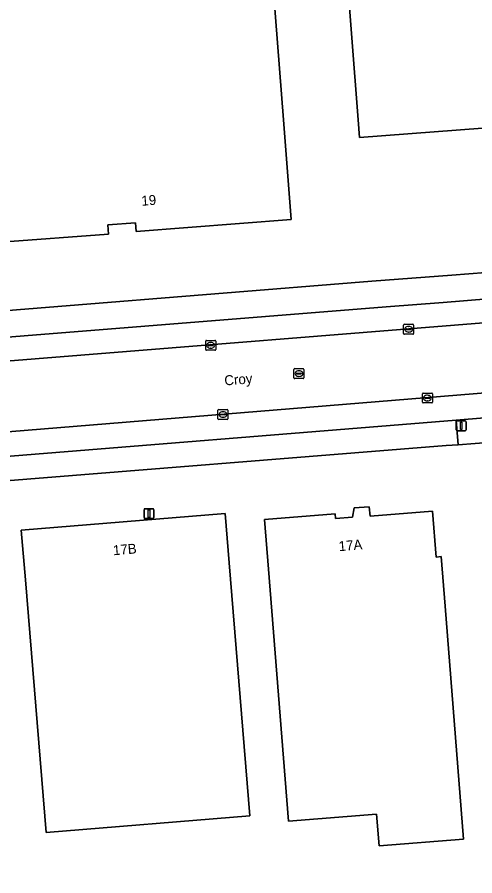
# Model space of a CAD drawing. Extents: x 157793 to 159380, y 380877 to 382313.
# Drawn here: x 158056.4 to 158102.5, y 381174 to 381260.3 of the extents above; entities that cross this region are included whole.
import ezdxf

# ---------------------------------------------------------------- set-up
doc = ezdxf.new("R2010")
doc.units = 0
for name, color, linetype in [('IMGEO_Erf', 7, 'Continuous'), ('IMGEO_Kolk', 7, 'Continuous'), ('IMGEO_Lichtmast', 7, 'Continuous'), ('IMGEO_Openbare_ruimte_label', 7, 'Continuous'), ('IMGEO_Pand', 7, 'Continuous'), ('IMGEO_Pand_nummerreeks', 7, 'Continuous'), ('IMGEO_Parkeervlak_open', 7, 'Continuous'), ('IMGEO_Rijbaan_lokaal_gesloten', 7, 'Continuous'), ('IMGEO_Rioolput', 7, 'Continuous'), ('IMGEO_Voetpad_open', 7, 'Continuous')]:
    doc.layers.add(name, color=color, linetype=linetype)

msp = doc.modelspace()

# ---------------------------------------------------------------- linework, layer by layer
at = {"layer": 'IMGEO_Erf'}
for points in [[(158117.931, 381295.704), (158119.036, 381280.745), (158118.876, 381280.733), (158119.84, 381267.681), (158129.392, 381268.386), (158129.694, 381264.293), (158128.73, 381264.222), (158128.832, 381262.833), (158129.832, 381262.907), (158130.795, 381250), (158130.974, 381247.604), (158128.29, 381247.398), (158128.714, 381241.897), (158120.298, 381241.248), (158111.474, 381240.568), (158110.766, 381249.754), (158090.893, 381248.222), (158090.756, 381250), (158087.398, 381293.448)], [(158058.617, 381291.096), (158086.241, 381293.234), (158087.873, 381271.174), (158081.632, 381270.699), (158083.225, 381250), (158083.995, 381239.994), (158068.403, 381238.792), (158068.336, 381239.668), (158065.552, 381239.453), (158065.623, 381238.529), (158054.789, 381237.694), (158045.526, 381236.965), (158045.615, 381235.838), (158045.316, 381235.814), (158042.808, 381267.656), (158041.069, 381289.738)], [(158099.493, 381201.101), (158101.362, 381177.672), (158092.862, 381176.993), (158092.608, 381180.177), (158083.752, 381179.47), (158081.728, 381204.829), (158081.33, 381209.813), (158088.441, 381210.38), (158088.479, 381209.902), (158090.182, 381210.038), (158090.363, 381210.976), (158091.871, 381211.096), (158091.947, 381210.14), (158098.228, 381210.642), (158098.595, 381206.045), (158099.095, 381206.085)], [(158077.782, 381205.447), (158079.867, 381180.009), (158059.359, 381178.327), (158057.274, 381203.765), (158056.865, 381208.748), (158077.373, 381210.43)]]:
    msp.add_lwpolyline(points, close=True, dxfattribs=at)
for points in [[(157997.859, 381279.57), (158000, 381252.62), (158013.029, 381253.565), (158013.303, 381250), (158014.495, 381234.507), (158014.577, 381234.444), (158031.565, 381235.712), (158032.105, 381228.956), (158032.381, 381228.979), (158037.807, 381229.413), (158044.705, 381229.949), (158092.128, 381233.777), (158100.182, 381234.397), (158120.703, 381236.005), (158127.831, 381236.564), (158128.465, 381236.609), (158131.749, 381236.844), (158131.257, 381243.784), (158136.941, 381244.249), (158136.484, 381250), (158135.122, 381267.156)], [(158147.913, 381107.409), (158147.053, 381118.043), (158146.695, 381122.56), (158144.586, 381149.315), (158143.395, 381163.444), (158142.048, 381179.413), (158139.953, 381206.198), (158139.541, 381211.176), (158139.385, 381213.413), (158133.712, 381213.005), (158133.295, 381219.868), (158100.813, 381217.341), (158099.611, 381217.247), (158052.783, 381213.5)]]:
    msp.add_lwpolyline(points, dxfattribs=at)
at = {"layer": 'IMGEO_Kolk'}
for p, q in [((158095.32, 381228.524), (158095.32, 381229.376)), ((158095.395, 381229.45), (158096.247, 381229.45)), ((158095.579, 381228.944), (158095.579, 381228.956)), ((158095.622, 381228.993), (158096.02, 381228.993)), ((158095.808, 381229.23), (158095.833, 381229.23)), ((158096.063, 381228.956), (158096.063, 381228.944)), ((158096.321, 381229.376), (158096.321, 381228.524)), ((158096.247, 381228.45), (158095.395, 381228.45)), ((158096.017, 381228.907), (158095.619, 381228.907)), ((158095.831, 381228.67), (158095.806, 381228.67)), ((158075.417, 381226.908), (158075.417, 381227.76)), ((158075.492, 381227.834), (158076.344, 381227.834)), ((158075.676, 381227.328), (158075.676, 381227.34)), ((158076.114, 381227.291), (158075.716, 381227.291)), ((158075.719, 381227.377), (158076.117, 381227.377)), ((158075.905, 381227.614), (158075.93, 381227.614)), ((158076.16, 381227.34), (158076.16, 381227.328)), ((158076.418, 381227.76), (158076.418, 381226.908)), ((158076.344, 381226.834), (158075.492, 381226.834)), ((158075.928, 381227.054), (158075.903, 381227.054)), ((158097.22, 381221.609), (158097.22, 381222.461)), ((158097.295, 381222.535), (158098.147, 381222.535)), ((158097.479, 381222.029), (158097.479, 381222.041)), ((158097.522, 381222.078), (158097.92, 381222.078)), ((158097.708, 381222.315), (158097.733, 381222.315)), ((158097.963, 381222.041), (158097.963, 381222.029)), ((158098.221, 381222.461), (158098.221, 381221.609)), ((158098.147, 381221.535), (158097.295, 381221.535)), ((158097.917, 381221.992), (158097.519, 381221.992)), ((158097.731, 381221.755), (158097.706, 381221.755)), ((158076.648, 381219.954), (158076.648, 381220.806)), ((158076.723, 381220.88), (158077.575, 381220.88)), ((158076.907, 381220.374), (158076.907, 381220.386)), ((158077.345, 381220.337), (158076.947, 381220.337)), ((158076.95, 381220.423), (158077.348, 381220.423)), ((158077.136, 381220.66), (158077.161, 381220.66)), ((158077.391, 381220.386), (158077.391, 381220.374)), ((158077.649, 381220.806), (158077.649, 381219.954)), ((158077.575, 381219.88), (158076.723, 381219.88)), ((158077.159, 381220.1), (158077.134, 381220.1))]:
    msp.add_line(p, q, dxfattribs=at)
for points in [[(158095.32, 381228.524), (158095.32, 381229.376)], [(158095.395, 381229.45), (158096.247, 381229.45)], [(158096.321, 381229.376), (158096.321, 381228.524)], [(158096.247, 381228.45), (158095.395, 381228.45)], [(158075.417, 381226.908), (158075.417, 381227.76)], [(158075.492, 381227.834), (158076.344, 381227.834)], [(158076.418, 381227.76), (158076.418, 381226.908)], [(158076.344, 381226.834), (158075.492, 381226.834)], [(158097.22, 381221.609), (158097.22, 381222.461)], [(158097.295, 381222.535), (158098.147, 381222.535)], [(158098.221, 381222.461), (158098.221, 381221.609)], [(158098.147, 381221.535), (158097.295, 381221.535)], [(158076.648, 381219.954), (158076.648, 381220.806)], [(158076.723, 381220.88), (158077.575, 381220.88)], [(158077.649, 381220.806), (158077.649, 381219.954)], [(158077.575, 381219.88), (158076.723, 381219.88)]]:
    msp.add_lwpolyline(points, dxfattribs=at)
for centre, radius, start, end in [((158095.397, 381229.374), 0.0765, 91.55205, 178.44795), ((158095.397, 381229.374), 0.0765, 91.55205, 178.44795), ((158095.619, 381228.953), 0.0403, 85.87752, 175.75265), ((158095.616, 381228.943), 0.0366, 178.93798, 274.71019), ((158096.02, 381228.95), 0.043, 264.86636, 352.45326), ((158096.024, 381228.955), 0.0386, 1.73085, 96.63898), ((158096.245, 381229.374), 0.0765, 1.55205, 88.44795), ((158096.245, 381229.374), 0.0765, 1.55205, 88.44795), ((158095.397, 381228.526), 0.0765, 181.55205, 268.44795), ((158095.397, 381228.526), 0.0765, 181.55205, 268.44795), ((158096.245, 381228.526), 0.0765, 271.55205, 358.44795), ((158096.245, 381228.526), 0.0765, 271.55205, 358.44795), ((158075.494, 381227.758), 0.0765, 91.55205, 178.44795), ((158075.494, 381227.758), 0.0765, 91.55205, 178.44795), ((158075.716, 381227.337), 0.0403, 85.87752, 175.75265), ((158075.713, 381227.327), 0.0366, 178.93798, 274.71019), ((158076.117, 381227.334), 0.043, 264.86636, 352.45326), ((158076.121, 381227.339), 0.0386, 1.73085, 96.63898), ((158076.342, 381227.758), 0.0765, 1.55205, 88.44795), ((158076.342, 381227.758), 0.0765, 1.55205, 88.44795), ((158075.494, 381226.91), 0.0765, 181.55205, 268.44795), ((158075.494, 381226.91), 0.0765, 181.55205, 268.44795), ((158076.342, 381226.91), 0.0765, 271.55205, 358.44795), ((158076.342, 381226.91), 0.0765, 271.55205, 358.44795), ((158097.297, 381222.459), 0.0765, 91.55205, 178.44795), ((158097.297, 381222.459), 0.0765, 91.55205, 178.44795), ((158097.519, 381222.038), 0.0403, 85.87752, 175.75265), ((158097.516, 381222.028), 0.0366, 178.93798, 274.71019), ((158097.92, 381222.035), 0.043, 264.86636, 352.45326), ((158097.924, 381222.04), 0.0386, 1.73085, 96.63898), ((158098.145, 381222.459), 0.0765, 1.55205, 88.44795), ((158098.145, 381222.459), 0.0765, 1.55205, 88.44795), ((158097.297, 381221.611), 0.0765, 181.55205, 268.44795), ((158097.297, 381221.611), 0.0765, 181.55205, 268.44795), ((158098.145, 381221.611), 0.0765, 271.55205, 358.44795), ((158098.145, 381221.611), 0.0765, 271.55205, 358.44795), ((158076.725, 381220.804), 0.0765, 91.55205, 178.44795), ((158076.725, 381220.804), 0.0765, 91.55205, 178.44795), ((158076.947, 381220.383), 0.0403, 85.87752, 175.75265), ((158076.944, 381220.373), 0.0366, 178.93798, 274.71019), ((158077.348, 381220.38), 0.043, 264.86636, 352.45326), ((158077.352, 381220.385), 0.0386, 1.73085, 96.63898), ((158077.573, 381220.804), 0.0765, 1.55205, 88.44795), ((158077.573, 381220.804), 0.0765, 1.55205, 88.44795), ((158076.725, 381219.956), 0.0765, 181.55205, 268.44795), ((158076.725, 381219.956), 0.0765, 181.55205, 268.44795), ((158077.573, 381219.956), 0.0765, 271.55205, 358.44795), ((158077.573, 381219.956), 0.0765, 271.55205, 358.44795)]:
    msp.add_arc(centre, radius, start, end, dxfattribs=at)
for centre, major_axis, ratio, start_param, end_param in [((158095.807, 381228.95), (-0.387, 0.002), 0.722429, 4.712389, 7.853982), ((158095.832, 381228.95), (-0.39, 0.002), 0.717154, 1.570796, 4.712389), ((158075.904, 381227.334), (-0.387, 0.002), 0.722429, 4.712389, 7.853982), ((158075.929, 381227.334), (-0.39, 0.002), 0.717154, 1.570796, 4.712389), ((158097.707, 381222.035), (-0.387, 0.002), 0.722429, 4.712389, 7.853982), ((158097.732, 381222.035), (-0.39, 0.002), 0.717154, 1.570796, 4.712389), ((158077.135, 381220.38), (-0.387, 0.002), 0.722429, 4.712389, 7.853982), ((158077.16, 381220.38), (-0.39, 0.002), 0.717154, 1.570796, 4.712389)]:
    msp.add_ellipse(centre, major_axis=major_axis, ratio=ratio, start_param=start_param, end_param=end_param, dxfattribs=at)
at = {"layer": 'IMGEO_Lichtmast'}
for p, q in [((158100.611, 381218.835), (158100.611, 381219.635)), ((158100.611, 381219.635), (158100.611, 381218.835)), ((158100.711, 381219.735), (158101.501, 381219.735)), ((158101.501, 381219.735), (158100.711, 381219.735)), ((158101.601, 381219.635), (158101.601, 381218.835)), ((158101.601, 381218.835), (158101.601, 381219.635)), ((158101.501, 381218.735), (158100.711, 381218.735)), ((158100.711, 381218.735), (158101.501, 381218.735)), ((158069.209, 381210.003), (158069.209, 381210.803)), ((158069.209, 381210.803), (158069.209, 381210.003)), ((158069.309, 381210.903), (158070.099, 381210.903)), ((158070.099, 381210.903), (158069.309, 381210.903)), ((158070.199, 381210.803), (158070.199, 381210.003)), ((158070.199, 381210.003), (158070.199, 381210.803)), ((158070.099, 381209.903), (158069.309, 381209.903)), ((158069.309, 381209.903), (158070.099, 381209.903))]:
    msp.add_line(p, q, dxfattribs=at)
for points in [[(158101.031, 381219.61), (158101.181, 381219.61), (158101.181, 381218.86), (158101.031, 381218.86), (158101.031, 381219.61)], [(158069.629, 381210.778), (158069.779, 381210.778), (158069.779, 381210.028), (158069.629, 381210.028), (158069.629, 381210.778)]]:
    msp.add_lwpolyline(points, dxfattribs=at)
for centre, start, end in [((158100.711, 381219.635), 90, 180), ((158100.711, 381219.635), 90, 180), ((158101.501, 381219.635), 0, 90), ((158101.501, 381219.635), 360, 90), ((158100.711, 381218.835), 180, 270), ((158100.711, 381218.835), 180, 270), ((158101.501, 381218.835), 270, 0), ((158101.501, 381218.835), 270, 0), ((158069.309, 381210.803), 90, 180), ((158069.309, 381210.803), 90, 180), ((158070.099, 381210.803), 0, 90), ((158070.099, 381210.803), 360, 90), ((158069.309, 381210.003), 180, 270), ((158069.309, 381210.003), 180, 270), ((158070.099, 381210.003), 270, 0), ((158070.099, 381210.003), 270, 0)]:
    msp.add_arc(centre, 0.1, start, end, dxfattribs=at)
at = {"layer": 'IMGEO_Pand'}
for points in [[(158110.766, 381249.754), (158113.957, 381250), (158121.105, 381250.551), (158119.84, 381267.681), (158118.876, 381280.733), (158119.036, 381280.745), (158117.931, 381295.704), (158087.398, 381293.448), (158090.756, 381250), (158090.893, 381248.222)], [(158065.623, 381238.529), (158065.552, 381239.453), (158068.336, 381239.668), (158068.403, 381238.792), (158083.995, 381239.994), (158083.225, 381250), (158081.632, 381270.699), (158087.873, 381271.174), (158086.241, 381293.234), (158058.617, 381291.096), (158041.069, 381289.738), (158042.808, 381267.656), (158045.316, 381235.814), (158045.615, 381235.838), (158045.526, 381236.965), (158054.789, 381237.694)], [(158099.493, 381201.101), (158099.095, 381206.085), (158098.595, 381206.045), (158098.228, 381210.642), (158091.947, 381210.14), (158091.871, 381211.096), (158090.363, 381210.976), (158090.182, 381210.038), (158088.479, 381209.902), (158088.441, 381210.38), (158081.33, 381209.813), (158081.728, 381204.829), (158083.752, 381179.47), (158092.608, 381180.177), (158092.862, 381176.993), (158101.362, 381177.672)], [(158077.782, 381205.447), (158077.373, 381210.43), (158056.865, 381208.748), (158057.274, 381203.765), (158059.359, 381178.327), (158079.867, 381180.009)]]:
    msp.add_lwpolyline(points, close=True, dxfattribs=at)
at = {"layer": 'IMGEO_Parkeervlak_open'}
for points in [[(158131.125, 381232.426), (158129.413, 381233.805), (158129.04, 381233.982), (158128.703, 381234.052), (158099.292, 381231.658), (158093.581, 381231.208), (158044.966, 381227.324), (158043.737, 381227.226), (158039.187, 381226.861), (158031.753, 381226.266)], [(158028.252, 381223.804), (158029.109, 381223.718), (158030.031, 381223.709), (158030.666, 381223.751), (158132.588, 381231.929)], [(158124.251, 381221.757), (158124.327, 381221.762), (158124.403, 381221.773), (158124.478, 381221.791), (158124.55, 381221.815), (158124.62, 381221.846), (158124.687, 381221.884), (158124.75, 381221.927), (158124.81, 381221.975), (158124.864, 381222.029), (158124.914, 381222.087), (158124.931, 381222.109), (158126.416, 381223.777), (158126.519, 381223.896), (158126.647, 381224.021), (158126.786, 381224.134), (158126.935, 381224.235), (158127.092, 381224.321), (158127.256, 381224.394), (158127.426, 381224.451), (158127.6, 381224.493), (158127.777, 381224.519), (158047.254, 381217.965)], [(158050.989, 381215.798), (158051.586, 381215.846), (158100.609, 381219.811), (158124.251, 381221.757)]]:
    msp.add_lwpolyline(points, dxfattribs=at)
at = {"layer": 'IMGEO_Rijbaan_lokaal_gesloten'}
for points in [[(158132.588, 381231.929), (158030.666, 381223.751)], [(158047.254, 381217.965), (158127.777, 381224.519)]]:
    msp.add_lwpolyline(points, dxfattribs=at)
at = {"layer": 'IMGEO_Rioolput'}
for p, q in [((158084.287, 381224.062), (158084.287, 381224.914)), ((158084.362, 381224.988), (158085.214, 381224.988)), ((158084.775, 381224.768), (158084.8, 381224.768)), ((158085.288, 381224.914), (158085.288, 381224.062)), ((158085.214, 381223.988), (158084.362, 381223.988)), ((158084.546, 381224.482), (158084.546, 381224.494)), ((158084.984, 381224.445), (158084.586, 381224.445)), ((158084.589, 381224.531), (158084.987, 381224.531)), ((158084.798, 381224.208), (158084.773, 381224.208)), ((158085.03, 381224.494), (158085.03, 381224.482))]:
    msp.add_line(p, q, dxfattribs=at)
for points in [[(158084.287, 381224.062), (158084.287, 381224.914)], [(158084.362, 381224.988), (158085.214, 381224.988)], [(158085.288, 381224.914), (158085.288, 381224.062)], [(158085.214, 381223.988), (158084.362, 381223.988)]]:
    msp.add_lwpolyline(points, dxfattribs=at)
for centre, radius, start, end in [((158084.364, 381224.912), 0.0765, 91.55205, 178.44795), ((158084.364, 381224.912), 0.0765, 91.55205, 178.44795), ((158085.212, 381224.912), 0.0765, 1.55205, 88.44795), ((158085.212, 381224.912), 0.0765, 1.55205, 88.44795), ((158084.364, 381224.064), 0.0765, 181.55205, 268.44795), ((158084.364, 381224.064), 0.0765, 181.55205, 268.44795), ((158084.586, 381224.491), 0.0403, 85.87752, 175.75265), ((158084.583, 381224.481), 0.0366, 178.93798, 274.71019), ((158084.987, 381224.488), 0.043, 264.86636, 352.45326), ((158084.991, 381224.493), 0.0386, 1.73085, 96.63898), ((158085.212, 381224.064), 0.0765, 271.55205, 358.44795), ((158085.212, 381224.064), 0.0765, 271.55205, 358.44795)]:
    msp.add_arc(centre, radius, start, end, dxfattribs=at)
for centre, major_axis, ratio, start_param, end_param in [((158084.774, 381224.488), (-0.387, 0.002), 0.722429, 4.712389, 7.853982), ((158084.799, 381224.488), (-0.39, 0.002), 0.717154, 1.570796, 4.712389)]:
    msp.add_ellipse(centre, major_axis=major_axis, ratio=ratio, start_param=start_param, end_param=end_param, dxfattribs=at)
at = {"layer": 'IMGEO_Voetpad_open'}
msp.add_lwpolyline([(158099.292, 381231.658), (158128.703, 381234.052), (158128.465, 381236.609), (158127.831, 381236.564), (158120.703, 381236.005), (158100.182, 381234.397), (158092.128, 381233.777), (158044.705, 381229.949), (158044.966, 381227.324), (158093.581, 381231.208)], close=True, dxfattribs=at)
for points in [[(158124.251, 381221.757), (158100.609, 381219.811), (158100.813, 381217.341), (158133.295, 381219.868)], [(158099.611, 381217.247), (158100.813, 381217.341), (158100.609, 381219.811), (158051.586, 381215.846), (158050.989, 381215.798)], [(158050.27, 381216.043), (158050.144, 381216.147), (158050.314, 381213.946), (158052.783, 381213.5), (158099.611, 381217.247)]]:
    msp.add_lwpolyline(points, dxfattribs=at)

# ---------------------------------------------------------------- texts
at = {"layer": 'IMGEO_Openbare_ruimte_label'}
msp.add_text('Croy', height=1, rotation=4.53052, dxfattribs=at).set_placement((158077.329, 381223.293))
at = {"layer": 'IMGEO_Pand_nummerreeks'}
for s, rotation, p in [('19', 4.40826, (158068.982, 381241.365)), ('17B', 4.68872, (158066.126, 381206.217)), ('17A', 4.5659, (158088.828, 381206.627))]:
    msp.add_text(s, height=1, rotation=rotation, dxfattribs=at).set_placement(p)

doc.saveas('drawing.dxf')
